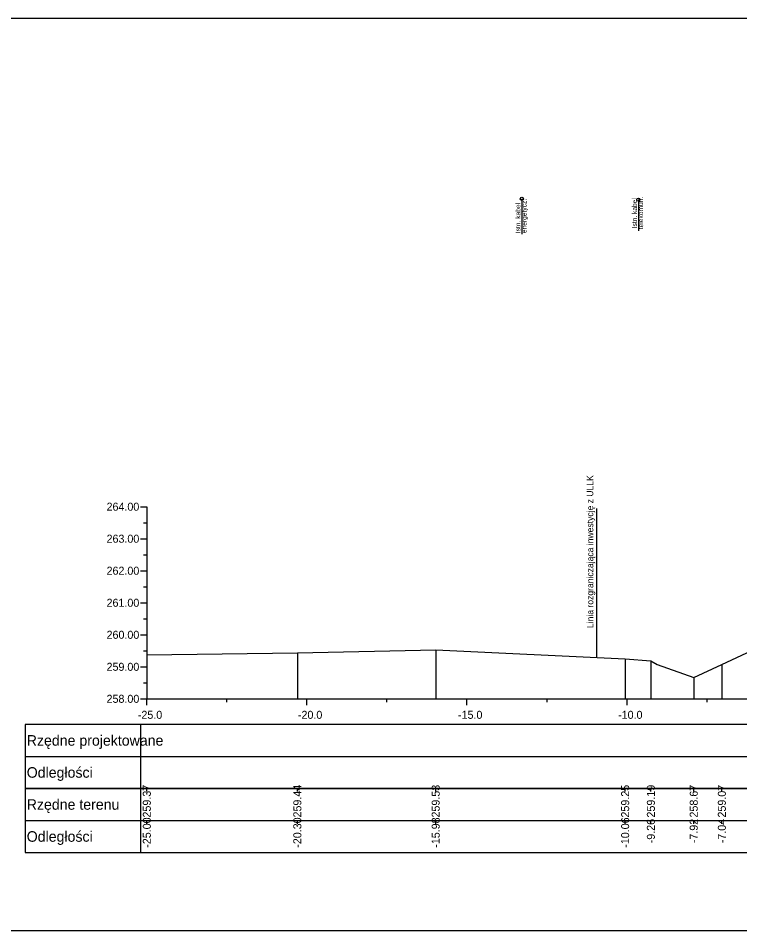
# Model space of a CAD drawing. Extents: x 6516023 to 6560129, y 5513077 to 5529206.
# Drawn here: x 6517112.25 to 6517134.78, y 5513364.27 to 5513392.77 of the extents above; entities that cross this region are included whole.
import ezdxf

# ---------------------------------------------------------------- set-up
doc = ezdxf.new("R2010")
doc.units = 0
for name, color, linetype in [('TOR_PRZEK_P-kable', 7, 'Continuous'), ('TOR_PRZEK_P-tabelka istniejace', 7, 'Continuous'), ('TOR_PRZEK_P-tabelka projektowane', 7, 'Continuous'), ('TOR_PRZEK_P-teren istniejacy', 7, 'Continuous'), ('TOR_PRZEK_P-uklad odniesienia', 7, 'Continuous'), ('TOR_PS_T-granica PKP-projektowana', 7, 'Continuous'), ('TOR_RAMKI-ramka+tabelka 1', 7, 'Continuous')]:
    doc.layers.add(name, color=color, linetype=linetype)

msp = doc.modelspace()

# ---------------------------------------------------------------- linework, layer by layer
at = {"layer": 'TOR_PRZEK_P-kable'}
for p, q in [((6517127.976, 5513387.128), (6517127.976, 5513386.018)), ((6517131.615, 5513387.102), (6517131.615, 5513386.129))]:
    msp.add_line(p, q, dxfattribs=at)
for centre in [(6517127.976, 5513387.128), (6517131.615, 5513387.102)]:
    msp.add_circle(centre, 0.05, dxfattribs=at)
at = {"layer": 'TOR_PRZEK_P-tabelka istniejace'}
for p, q in [((6517112.463, 5513368.711), (6517112.463, 5513366.711)), ((6517116.063, 5513368.711), (6517116.063, 5513366.711)), ((6517116.263, 5513368.611), (6517116.263, 5513368.711)), ((6517120.965, 5513368.611), (6517120.965, 5513368.711)), ((6517125.286, 5513368.611), (6517125.286, 5513368.711)), ((6517131.203, 5513368.611), (6517131.203, 5513368.711)), ((6517132.007, 5513368.611), (6517132.007, 5513368.711)), ((6517133.345, 5513368.611), (6517133.345, 5513368.711)), ((6517134.223, 5513368.611), (6517134.223, 5513368.711)), ((6517112.463, 5513367.711), (6517166.263, 5513367.711)), ((6517116.263, 5513367.611), (6517116.263, 5513367.711)), ((6517120.965, 5513367.611), (6517120.965, 5513367.711)), ((6517125.286, 5513367.611), (6517125.286, 5513367.711)), ((6517131.203, 5513367.611), (6517131.203, 5513367.711)), ((6517132.007, 5513367.611), (6517132.007, 5513367.711)), ((6517133.345, 5513367.611), (6517133.345, 5513367.711)), ((6517134.223, 5513367.611), (6517134.223, 5513367.711))]:
    msp.add_line(p, q, dxfattribs=at)
for points in [[(6517116.263, 5513372.881), (6517116.263, 5513371.711), (6517116.263, 5513371.581), (6517116.263, 5513371.511)], [(6517120.965, 5513372.949), (6517120.965, 5513371.711), (6517120.965, 5513371.581), (6517120.965, 5513371.511)], [(6517125.286, 5513373.038), (6517125.286, 5513371.711), (6517125.286, 5513371.581), (6517125.286, 5513371.511)], [(6517131.203, 5513372.758), (6517131.203, 5513371.711), (6517131.203, 5513371.581), (6517131.203, 5513371.511)], [(6517132.007, 5513372.696), (6517132.007, 5513371.711), (6517132.007, 5513371.581), (6517132.007, 5513371.511)], [(6517134.223, 5513372.585), (6517134.223, 5513371.711), (6517134.223, 5513371.581), (6517134.223, 5513371.511)], [(6517133.345, 5513372.177), (6517133.345, 5513371.711), (6517133.345, 5513371.581), (6517133.345, 5513371.511)]]:
    msp.add_lwpolyline(points, dxfattribs=at)
msp.add_lwpolyline([(6517112.463, 5513368.711), (6517112.463, 5513366.711), (6517166.263, 5513366.711), (6517166.263, 5513368.711)], close=True, dxfattribs=at)
at = {"layer": 'TOR_PRZEK_P-tabelka projektowane'}
for p, q in [((6517112.463, 5513370.711), (6517112.463, 5513368.711)), ((6517116.063, 5513370.711), (6517116.063, 5513368.711)), ((6517112.463, 5513369.711), (6517166.263, 5513369.711))]:
    msp.add_line(p, q, dxfattribs=at)
msp.add_lwpolyline([(6517112.463, 5513370.711), (6517112.463, 5513368.711), (6517166.263, 5513368.711), (6517166.263, 5513370.711)], close=True, dxfattribs=at)
at = {"layer": 'TOR_PRZEK_P-teren istniejacy'}
msp.add_lwpolyline([(6517116.263, 5513372.881), (6517120.965, 5513372.949), (6517125.286, 5513373.038), (6517131.203, 5513372.758), (6517132.007, 5513372.696), (6517132.208, 5513372.585), (6517133.345, 5513372.177), (6517134.223, 5513372.585), (6517137.518, 5513374.123)], dxfattribs=at)
at = {"layer": 'TOR_PRZEK_P-uklad odniesienia'}
for p, q in [((6517116.063, 5513377.511), (6517116.263, 5513377.511)), ((6517116.263, 5513377.511), (6517116.263, 5513371.511)), ((6517116.163, 5513377.011), (6517116.263, 5513377.011)), ((6517116.063, 5513376.511), (6517116.263, 5513376.511)), ((6517116.163, 5513376.011), (6517116.263, 5513376.011)), ((6517116.063, 5513375.511), (6517116.263, 5513375.511)), ((6517116.163, 5513375.011), (6517116.263, 5513375.011)), ((6517116.063, 5513374.511), (6517116.263, 5513374.511)), ((6517116.163, 5513374.011), (6517116.263, 5513374.011)), ((6517116.063, 5513373.511), (6517116.263, 5513373.511)), ((6517116.163, 5513373.011), (6517116.263, 5513373.011)), ((6517116.063, 5513372.511), (6517116.263, 5513372.511)), ((6517116.163, 5513372.011), (6517116.263, 5513372.011)), ((6517116.063, 5513371.511), (6517116.263, 5513371.511)), ((6517116.263, 5513371.511), (6517166.263, 5513371.511)), ((6517116.263, 5513371.311), (6517116.263, 5513371.511)), ((6517118.763, 5513371.411), (6517118.763, 5513371.511)), ((6517121.263, 5513371.311), (6517121.263, 5513371.511)), ((6517123.763, 5513371.411), (6517123.763, 5513371.511)), ((6517126.263, 5513371.311), (6517126.263, 5513371.511)), ((6517128.763, 5513371.411), (6517128.763, 5513371.511)), ((6517131.263, 5513371.311), (6517131.263, 5513371.511)), ((6517133.763, 5513371.411), (6517133.763, 5513371.511))]:
    msp.add_line(p, q, dxfattribs=at)
at = {"layer": 'TOR_PS_T-granica PKP-projektowana'}
msp.add_line((6517130.32, 5513372.8), (6517130.32, 5513377.458), dxfattribs=at)
at = {"layer": 'TOR_RAMKI-ramka+tabelka 1'}
msp.add_lwpolyline([(6517109.813, 5513392.767), (6517357.313, 5513392.767), (6517357.313, 5513364.267), (6517109.813, 5513364.267)], close=True, dxfattribs=at)

# ---------------------------------------------------------------- texts
at = {"layer": 'TOR_PRZEK_P-kable'}
for s, height, p in [('telekomun.', 0.15, (6517131.764, 5513386.177)), ('Istn. kabel', 0.14999, (6517127.931, 5513386.054)), ('energetycz.', 0.14999, (6517128.125, 5513386.054)), ('Istn. kabel', 0.14999, (6517131.57, 5513386.205))]:
    msp.add_text(s, height=height, rotation=90.0511, dxfattribs=at).set_placement(p)
at = {"layer": 'TOR_PRZEK_P-tabelka istniejace'}
for s, p in [('259.37', (6517116.388, 5513367.803)), ('259.44', (6517121.09, 5513367.804)), ('259.53', (6517125.411, 5513367.803)), ('259.25', (6517131.328, 5513367.802)), ('259.19', (6517132.132, 5513367.803)), ('258.67', (6517133.47, 5513367.803)), ('259.07', (6517134.348, 5513367.803)), ('-25.00', (6517116.388, 5513366.859)), ('-20.30', (6517121.09, 5513366.859)), ('-15.98', (6517125.411, 5513366.859)), ('-10.06', (6517131.328, 5513366.859)), ('-7.04', (6517134.348, 5513367)), ('-9.26', (6517132.132, 5513366.998)), ('-7.92', (6517133.47, 5513367.001))]:
    msp.add_text(s, height=0.25, rotation=90, dxfattribs=at).set_placement(p)
for s, p in [('Rzędne terenu', (6517112.513, 5513368.046)), ('Odległości', (6517112.513, 5513367.046))]:
    msp.add_text(s, height=0.33, dxfattribs=at).set_placement(p)
at = {"layer": 'TOR_PRZEK_P-tabelka projektowane'}
for s, p in [('Rzędne projektowane', (6517112.513, 5513370.046)), ('Odległości', (6517112.513, 5513369.046))]:
    msp.add_text(s, height=0.33, dxfattribs=at).set_placement(p)
at = {"layer": 'TOR_PRZEK_P-uklad odniesienia'}
for s, height, p in [('264.00', 0.25, (6517115.006, 5513377.386)), ('263.00', 0.25, (6517115.006, 5513376.386)), ('262.00', 0.25, (6517115.006, 5513375.386)), ('261.00', 0.25, (6517115.006, 5513374.386)), ('260.00', 0.25, (6517115.006, 5513373.386)), ('259.00', 0.25, (6517115.006, 5513372.386)), ('258.00', 0.25, (6517115.006, 5513371.386)), ('-', 0.0001, (6517116.263, 5513371.511)), ('-25.0', 0.25, (6517115.983, 5513370.886)), ('-20.0', 0.25, (6517120.983, 5513370.886)), ('-15.0', 0.25, (6517125.983, 5513370.886)), ('-10.0', 0.25, (6517130.983, 5513370.886))]:
    msp.add_text(s, height=height, dxfattribs=at).set_placement(p)
at = {"layer": 'TOR_PS_T-granica PKP-projektowana'}
msp.add_text('Linia rozgraniczająca inwestycję z ULLK', height=0.2, rotation=90.0511, dxfattribs=at).set_placement((6517130.21, 5513373.722))

doc.saveas('drawing.dxf')
